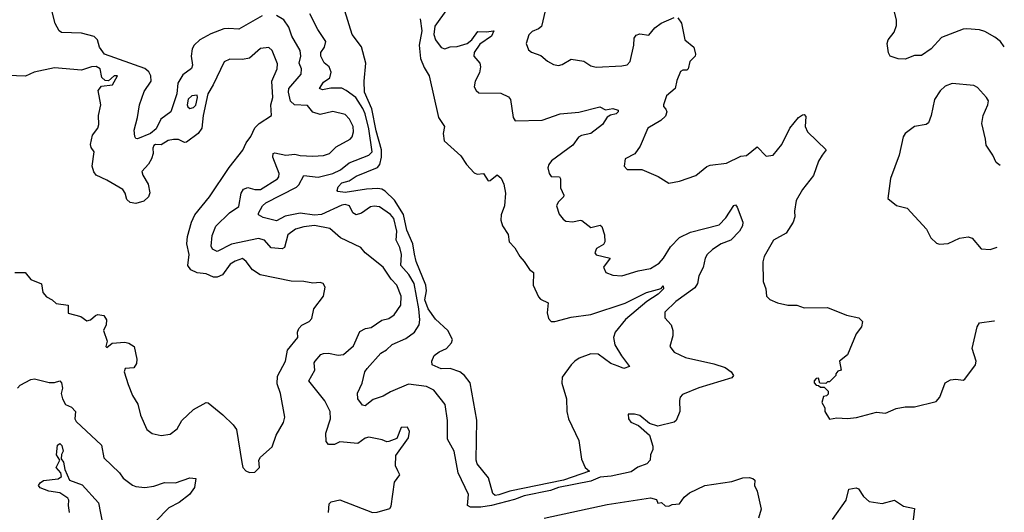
# Model space of a CAD drawing. Extents: x 1552294 to 1694791, y 811929 to 917222.
# Tile 488 of 643: x 1687132 to 1692583, y 852647 to 855377. Entities that reach past the tile are written whole.
import ezdxf

# ---------------------------------------------------------------- set-up
doc = ezdxf.new("R2010")
doc.units = 0

msp = doc.modelspace()

# ---------------------------------------------------------------- linework, layer by layer
at = {"layer": '0CON10XD'}
for points in [[(1689560.9, 855525), (1689429.7, 855339.7), (1689425.4, 855295), (1689435, 855264), (1689465, 855223.1), (1689485, 855214.4), (1689515, 855226.5), (1689555, 855228.2), (1689610, 855245), (1689635.5, 855265), (1689668.4, 855311.6), (1689715, 855309.3), (1689757.5, 855315), (1689744.4, 855285), (1689679.8, 855240.2), (1689648.6, 855195), (1689646.9, 855175), (1689679.5, 855135), (1689683.8, 855115), (1689678.5, 855081.5), (1689653.6, 855035), (1689648.1, 855005), (1689658.6, 854985), (1689675, 854971.5), (1689795, 854969.4), (1689839.1, 854949.1), (1689849.2, 854935), (1689863.3, 854835), (1689875, 854816.7), (1690025, 854818.9), (1690124.4, 854855.6), (1690226.8, 854863.2), (1690343.8, 854893.8), (1690375, 854877.8), (1690415, 854885.3), (1690444.5, 854875), (1690444.6, 854865), (1690435, 854855.4), (1690402.6, 854847.4), (1690384.4, 854835.6), (1690358.6, 854795), (1690293.8, 854746.2), (1690242.5, 854735), (1690225, 854725.3), (1690195, 854680.8), (1690076.2, 854595), (1690061.8, 854575), (1690056.8, 854555), (1690063.4, 854523.4), (1690075, 854508), (1690120, 854505), (1690126.7, 854495), (1690125.8, 854445), (1690144.2, 854405), (1690142.5, 854395), (1690112.5, 854365), (1690104.5, 854344.5), (1690118.7, 854298.7), (1690140.6, 854270.6), (1690155, 854260.6), (1690195, 854256.2), (1690235, 854266.5), (1690245, 854263.6), (1690295, 854224.2), (1690345, 854237.1), (1690355, 854231.2), (1690370.4, 854185), (1690372.2, 854145), (1690365, 854130), (1690325, 854109.4), (1690315.7, 854085), (1690323.1, 854073.1), (1690400.8, 854055), (1690364, 854005), (1690376.7, 853975), (1690415, 853961.4), (1690465, 853958.1), (1690555.9, 853984.1), (1690625, 853997.1), (1690672.1, 854027.9), (1690696.8, 854055), (1690735, 854117.5), (1690785, 854170), (1690845, 854200), (1691005, 854240), (1691042, 854278), (1691085, 854346.7), (1691095, 854350), (1691105, 854337.5), (1691135.7, 854255), (1691134.3, 854235), (1691116.5, 854205), (1691069.4, 854155), (1691015, 854134.8), (1690966.8, 854103.2), (1690937.9, 854075), (1690926.8, 854055), (1690915.9, 854004.1), (1690891.9, 853958.1), (1690884.5, 853915), (1690869.1, 853890.9), (1690765, 853814.6), (1690704.2, 853755), (1690704, 853725), (1690738.8, 853685), (1690748, 853655), (1690748, 853625), (1690732, 853565), (1690756.2, 853535), (1690818.8, 853505), (1690975, 853469.1), (1691038.6, 853448.6), (1691071.2, 853425), (1691083.8, 853405), (1691075, 853392.9), (1690892.7, 853337.3), (1690800.9, 853299.1), (1690789.2, 853285), (1690785.8, 853265.8), (1690787.5, 853205), (1690765.8, 853155), (1690755, 853146), (1690664.2, 853124.2), (1690618.8, 853138.8), (1690565, 853184), (1690535, 853191.2), (1690500, 853190), (1690503.3, 853165), (1690516.1, 853146.1), (1690557.3, 853127.3), (1690618.8, 853075), (1690637, 853013), (1690637.1, 852995), (1690623.6, 852965), (1690623.3, 852935), (1690604.4, 852915), (1690553.6, 852896.4), (1690518.2, 852871.8), (1690407.2, 852847.2), (1690345, 852841.5), (1690295, 852819.4), (1690115, 852784.1), (1690071.5, 852768.5), (1689925, 852738.6), (1689871.6, 852718.4), (1689745, 852685.4), (1689685, 852674.8)], [(1688475, 855398.1), (1688345, 855323.2), (1688288.4, 855328.4), (1688262, 855325), (1688191.2, 855298.8), (1688130, 855265), (1688098.8, 855235), (1688087.3, 855215), (1688081.4, 855175), (1688088.9, 855125), (1688083.5, 855106.5), (1688035, 855071.8), (1688008.4, 855025), (1688002, 854965), (1687970, 854865), (1687914.5, 854825), (1687888.3, 854771.7), (1687857.5, 854745), (1687785, 854715.6), (1687775, 854718), (1687769.4, 854729.4), (1687766.6, 854765), (1687785.3, 854835), (1687795.7, 854905), (1687821.7, 854978.3), (1687859.4, 855035), (1687858.9, 855065), (1687847.7, 855087.7), (1687825.7, 855105.7), (1687602.5, 855185), (1687573.8, 855225), (1687563.3, 855265), (1687545, 855283.8), (1687475, 855301.4), (1687363.3, 855305), (1687351.2, 855315), (1687328.8, 855355), (1687301.2, 855465)], [(1688841.4, 852645), (1688846, 852694), (1688857.5, 852705), (1688905, 852715.7), (1689085, 852646.7), (1689112, 852648), (1689181.1, 852668.9), (1689188.9, 852681.1), (1689206.8, 852813.2), (1689236.8, 852855), (1689225, 852877.5), (1689213.3, 852905), (1689215, 852962.5), (1689285, 853060), (1689290, 853095), (1689279.3, 853119.3), (1689245, 853117.5), (1689220, 853055), (1689175, 853038.8), (1689165, 853036.7), (1689138.6, 853048.6), (1689065, 853063.8), (1689045, 853058.2), (1689005, 853027.6), (1688905, 853038.3), (1688875, 853021.8), (1688842.2, 853022.2), (1688828.8, 853038.8), (1688826.7, 853085), (1688852.5, 853165), (1688850.5, 853205), (1688822.2, 853265), (1688732.5, 853375), (1688766.4, 853435), (1688763.3, 853475), (1688767.8, 853485), (1688799.5, 853520.5), (1688815, 853527.7), (1688841.8, 853528.2), (1688895, 853517.3), (1688925, 853521.1), (1688980.6, 853569.4), (1689015, 853648.1), (1689046.7, 853665), (1689078.3, 853671.7), (1689137.9, 853712.1), (1689175, 853720.5), (1689205, 853740.4), (1689241.6, 853795), (1689244.1, 853845), (1689220.8, 853905), (1689189.4, 853939.4), (1689145, 854004.4), (1689045, 854084.2), (1689020, 854115), (1688907.8, 854167.8), (1688848.9, 854218.9), (1688765, 854235.2), (1688705, 854228.9), (1688660, 854215), (1688616.6, 854185), (1688599.1, 854115), (1688585, 854106.2), (1688525, 854113.2), (1688487.8, 854155), (1688455, 854163.3), (1688305, 854131.9), (1688225, 854091.8), (1688200, 854105), (1688191.7, 854121.7), (1688198.8, 854181.2), (1688217.9, 854232.1), (1688294.4, 854305.6), (1688345, 854340.6), (1688358.2, 854415), (1688371.9, 854438.1), (1688395, 854445.9), (1688435, 854436.2), (1688465, 854436.5), (1688560, 854495), (1688567.1, 854505), (1688568, 854525), (1688534.1, 854615), (1688535, 854635.8), (1688545, 854639.5), (1688605, 854625.2), (1688655, 854631.7), (1688685, 854623.2), (1688755, 854619.7), (1688815, 854624.3), (1688846.9, 854635), (1688885, 854672.7), (1688962.5, 854715), (1688973, 854727), (1688980.4, 854755), (1688978, 854785), (1688958.9, 854825), (1688935, 854851.5), (1688865, 854868.1), (1688795, 854851), (1688755, 854864.2), (1688725, 854901.7), (1688654.6, 854905), (1688631, 854925), (1688620.4, 854975), (1688622.7, 854995), (1688691.1, 855075), (1688692.7, 855105), (1688680, 855135), (1688689.7, 855175), (1688685.2, 855205.2), (1688638.2, 855285), (1688622.3, 855335), (1688595, 855376.1), (1688555, 855399.1)], [(1689685, 852674.8), (1689627.5, 852675), (1689611.4, 852685), (1689616, 852745), (1689559.1, 852865), (1689537.5, 852985), (1689501.4, 853051.4), (1689501.5, 853155), (1689488, 853245), (1689424.6, 853324.6), (1689384.6, 853344.6), (1689285, 853356.4), (1689185, 853314.5), (1689145, 853291.2), (1689088.7, 853271.3), (1689045, 853237.5), (1689030.6, 853240.6), (1689003.8, 853275), (1689002.7, 853307.3), (1689028.3, 853361.7), (1689043.3, 853425), (1689055.4, 853444.6), (1689131, 853529), (1689163.7, 853546.3), (1689195, 853576.1), (1689270.9, 853609.1), (1689318.5, 853645), (1689343.3, 853685), (1689346.9, 853713.1), (1689341.2, 853775), (1689316.8, 853915), (1689287.4, 853965), (1689242.7, 854015), (1689245.8, 854075), (1689236.3, 854115), (1689216.8, 854155), (1689220.9, 854205), (1689202.9, 854275), (1689185, 854297.7), (1689125, 854339.1), (1689095, 854344.1), (1689075, 854338.9), (1689025, 854304), (1688995, 854294.7), (1688977, 854307), (1688957.9, 854345), (1688935, 854352.5), (1688915, 854348.8), (1688802.5, 854297.5), (1688763.6, 854293.6), (1688684.8, 854305.2), (1688602.9, 854287.1), (1688555, 854262.8), (1688479.8, 854279.8), (1688455, 854294.4), (1688454.6, 854305), (1688476.7, 854345), (1688495, 854361.1), (1688665, 854447.6), (1688678.4, 854461.6), (1688705, 854513.1), (1688785, 854503.8), (1688865, 854524.8), (1688909.2, 854545), (1688956.2, 854583.9), (1689065.5, 854625), (1689083.7, 854645), (1689065, 854771.9), (1689044.5, 854855), (1689032, 854885), (1688992.4, 854945), (1688939.5, 854985), (1688915, 854996.2), (1688855, 854996.4), (1688807.9, 854987.9), (1688791.2, 854995), (1688815, 855031.1), (1688848.5, 855055), (1688856.5, 855085), (1688845.3, 855115), (1688817.8, 855137.8), (1688798.8, 855175), (1688799.1, 855195), (1688818.9, 855225), (1688827.5, 855255), (1688782.8, 855322.8), (1688738.4, 855408.4)], [(1689765, 852740.5), (1689751, 852751), (1689728.4, 852838.4), (1689665.5, 852915), (1689658.5, 852935), (1689662.4, 853157.6), (1689626.7, 853365), (1689595, 853404.4), (1689569.2, 853425), (1689515, 853444.6), (1689465, 853442.7), (1689416.2, 853465), (1689414, 853485), (1689427.5, 853515), (1689453.9, 853536.1), (1689495.2, 853554.8), (1689523.3, 853586.7), (1689528.2, 853605), (1689502.8, 853655), (1689435, 853717.3), (1689394.3, 853774.3), (1689376.1, 853825), (1689383.7, 853875), (1689380.1, 853905), (1689327.1, 854037.1), (1689317.9, 854077.9), (1689309.4, 854135), (1689275, 854211.1), (1689257, 854297), (1689206.7, 854376.7), (1689155, 854426.4), (1689137, 854437), (1689115, 854440.2), (1689051.8, 854438.2), (1688935, 854418.6), (1688894.2, 854424.2), (1688889.7, 854429.7), (1688895, 854450.6), (1688915, 854472.5), (1688956.7, 854483.3), (1688995, 854509.8), (1689113.4, 854556.6), (1689125.6, 854574.4), (1689135.2, 854615.2), (1689134.9, 854655), (1689105, 854760.5), (1689082.2, 854882.2), (1689042.1, 854975), (1689039.5, 855035), (1689048.9, 855135), (1689025.5, 855225.5), (1688972.9, 855295), (1688933.1, 855425)], [(1690040.6, 855425), (1690021.1, 855338.9), (1690005, 855325.5), (1689968.5, 855311.5), (1689951.7, 855291.7), (1689936.5, 855245), (1689949.7, 855209.7), (1689965, 855195.8), (1690017.6, 855177.6), (1690055, 855145.8), (1690087.9, 855127.9), (1690115, 855122.9), (1690135, 855128), (1690185, 855158), (1690255, 855145.8), (1690295, 855120.8), (1690324.2, 855114.2), (1690465, 855120), (1690495, 855126), (1690511.4, 855145), (1690531.5, 855235), (1690533.9, 855275), (1690545, 855290), (1690565, 855298.8), (1690615, 855290.9), (1690648.6, 855331.4), (1690683, 855357), (1690755, 855388.8)], [(1692582.9, 855226.3), (1692561.1, 855255), (1692529.9, 855279.9), (1692475, 855310.5), (1692445, 855320), (1692375, 855326.1), (1692355, 855324.6), (1692235, 855277.7), (1692178.5, 855215), (1692125, 855178.4), (1692085, 855178.8), (1692035, 855157.1), (1691995, 855160), (1691951.1, 855175), (1691942, 855192), (1691934.4, 855245), (1691940, 855265), (1691972.6, 855307.4), (1691985.4, 855345), (1691985.4, 855374.6), (1691971.5, 855435)], [(1689348.7, 855381.3), (1689359.2, 855315), (1689343.8, 855235), (1689350.8, 855160.8), (1689371.2, 855111.2), (1689400, 855065), (1689450.8, 854835), (1689484, 854785), (1689475.8, 854745), (1689482.9, 854705), (1689575, 854621.2), (1689605, 854573.3), (1689647.7, 854527.7), (1689665, 854521.2), (1689700, 854525), (1689725, 854483.3), (1689737.5, 854485), (1689775, 854516.7), (1689798.3, 854498.3), (1689812.5, 854465), (1689821.2, 854415), (1689815.6, 854345), (1689797.5, 854295), (1689795.8, 854265), (1689806, 854235), (1689835.8, 854185.8), (1689842.5, 854145), (1689873, 854113), (1689900.6, 854065), (1689925, 854037.1), (1689955, 853992.5), (1689977.5, 853975), (1689974, 853905), (1690005, 853841.2), (1690015, 853828), (1690057.1, 853807.1), (1690052.3, 853752.3), (1690060.5, 853720.5), (1690075, 853704), (1690095, 853704.2), (1690185, 853728.5), (1690295, 853742.1), (1690483.4, 853806.6), (1690602.5, 853865), (1690682.6, 853887.4), (1690695, 853902.5), (1690695.7, 853885), (1690666.1, 853855), (1690604.2, 853815.8), (1690485.8, 853715), (1690428.9, 853645), (1690419.5, 853615), (1690426.8, 853575), (1690463.3, 853513.3), (1690507.5, 853455), (1690475.9, 853444.1), (1690446.2, 853456.2), (1690405, 853470.9), (1690335, 853522.3), (1690295, 853525.8), (1690229.6, 853500.4), (1690205.6, 853485), (1690184.5, 853465), (1690134.6, 853395), (1690132.8, 853362.8), (1690158.5, 853275), (1690160.6, 853205), (1690171.1, 853165), (1690228.1, 853045), (1690242.2, 852942.2), (1690262.5, 852895), (1690286.2, 852875), (1690142.1, 852825), (1689846.2, 852763.8), (1689785, 852743.5), (1689765, 852740.5)], [(1690775, 855387.5), (1690796.4, 855356.4), (1690814.2, 855265), (1690864.3, 855224.3), (1690874.4, 855185), (1690872, 855175), (1690841.5, 855145), (1690832.5, 855105), (1690825, 855097.5), (1690803.4, 855096.6), (1690791.1, 855088.9), (1690770.8, 855039.2), (1690761.8, 854995), (1690712.9, 854955), (1690696, 854905), (1690696, 854895), (1690709.8, 854879.8), (1690714.6, 854865), (1690707.2, 854842.7), (1690681.9, 854818.1), (1690609.4, 854775), (1690567.5, 854675), (1690537.3, 854632.7), (1690484.4, 854605.6), (1690478.8, 854565), (1690495, 854546.7), (1690577.3, 854547.3), (1690667, 854507), (1690725, 854471.2), (1690785, 854481.2), (1690875, 854513.3), (1690937, 854563), (1690955, 854570), (1691045, 854580.6), (1691125, 854620), (1691155.4, 854624.6), (1691215, 854672), (1691265, 854620.8), (1691302.5, 854625), (1691352, 854685), (1691395, 854776), (1691443.8, 854835), (1691465, 854850), (1691475, 854851.2), (1691485, 854840), (1691480, 854785), (1691493.8, 854755), (1691595.9, 854655.9), (1691574.4, 854625.6), (1691555, 854592.5), (1691526.4, 854513.6), (1691466.2, 854435), (1691431.2, 854375), (1691420.8, 854315), (1691424, 854285), (1691414, 854255), (1691375, 854194), (1691305.7, 854154.3), (1691253.8, 854065), (1691246.2, 854035), (1691247.5, 853925), (1691263.3, 853885), (1691266.2, 853845), (1691285, 853825.8), (1691328.1, 853808.1), (1691385, 853795.3), (1691435, 853795.3), (1691475, 853780), (1691605, 853781.4), (1691708.7, 853738.7), (1691777.5, 853725), (1691797.5, 853705), (1691792.5, 853675), (1691763.3, 853636.7), (1691715, 853520), (1691670, 853485), (1691680, 853435), (1691661.7, 853428.3), (1691650, 853415), (1691650, 853405), (1691615, 853370), (1691605, 853370), (1691595, 853360), (1691561.7, 853361.7), (1691555, 853390), (1691541.7, 853388.3), (1691530, 853375), (1691530, 853365), (1691541.7, 853351.7), (1691555, 853350), (1691565, 853340), (1691585, 853340), (1691608.3, 853318.3), (1691608.3, 853301.7), (1691598.3, 853291.7), (1691581.7, 853288.3), (1691572.5, 853255), (1691590, 853225), (1691590, 853205), (1691615, 853163.3), (1691655, 853170), (1691715, 853166.7), (1691765, 853172.9), (1691875, 853201.3), (1691925, 853196.1), (1691985, 853222.5), (1692035, 853231.5), (1692085, 853232), (1692205, 853260), (1692225.8, 853285), (1692256.2, 853365), (1692285, 853380.8), (1692315, 853384), (1692355, 853378.8), (1692365, 853383.8), (1692424.3, 853465), (1692426.4, 853485), (1692405.6, 853555), (1692432.5, 853675), (1692445, 853696.7), (1692525, 853708.6), (1692529, 853708.1)], [(1687106.4, 853976.4), (1687163.3, 853975), (1687195, 853936.7), (1687253, 853913), (1687260, 853865), (1687281.7, 853841.7), (1687312.5, 853825), (1687335, 853803.3), (1687400, 853795), (1687400, 853750), (1687471.7, 853731.7), (1687505, 853707.5), (1687525, 853712.5), (1687551.7, 853738.3), (1687565, 853743.3), (1687598.3, 853738.3), (1687613.6, 853713.6), (1687611.2, 853685), (1687596.2, 853655), (1687616.7, 853595), (1687610, 853565), (1687615, 853560), (1687645, 853583.8), (1687715, 853590.4), (1687735.8, 853585), (1687765.4, 853565), (1687781.5, 853495), (1687778.7, 853471.3), (1687765, 853446.7), (1687716.4, 853443.6), (1687711.2, 853425), (1687732.5, 853355), (1687756.7, 853295), (1687785.8, 853245.8), (1687802, 853185), (1687836.7, 853105), (1687865, 853084), (1687915, 853072), (1687965, 853080), (1688005, 853110), (1688029.2, 853155), (1688095, 853216.2), (1688165, 853256.2), (1688175, 853253.3), (1688257.7, 853187.7), (1688315, 853131.2), (1688332.9, 853105), (1688362.5, 852922.5), (1688368, 852895), (1688385, 852876.2), (1688405, 852866.7), (1688435, 852870), (1688459.2, 852895), (1688456.2, 852935), (1688465, 852952.5), (1688529.5, 853010.5), (1688552, 853075), (1688592.5, 853145), (1688600.8, 853175), (1688575.4, 853305), (1688558.5, 853358.5), (1688559.1, 853400.9), (1688603.1, 853485), (1688614.5, 853545), (1688672.5, 853615), (1688671.1, 853645), (1688678.5, 853665), (1688695, 853684.5), (1688734, 853705), (1688749.7, 853720.3), (1688761.4, 853775), (1688813.8, 853845), (1688823.6, 853893.6), (1688812.5, 853915), (1688795, 853921.2), (1688755, 853916.2), (1688705.8, 853925.8), (1688635, 853927.5), (1688463.4, 853963.4), (1688420.5, 853990.5), (1688386.4, 854036.4), (1688365, 854052.5), (1688325, 854038.5), (1688298.5, 854021.5), (1688255, 853963.6), (1688225, 853949.1), (1688205, 853950.3), (1688165, 853968.1), (1688114.1, 853974.1), (1688080, 853990), (1688063.1, 854015), (1688070.3, 854075), (1688058.4, 854135), (1688060.6, 854175), (1688083.1, 854255), (1688101.2, 854295), (1688182.3, 854395), (1688292.5, 854557.5), (1688367.2, 854652.8), (1688385.6, 854695), (1688411.1, 854728.9), (1688435, 854777.5), (1688457.8, 854802.2), (1688526, 854845), (1688522, 854905), (1688533.8, 854946.2), (1688528.7, 855035), (1688557.3, 855105), (1688558.7, 855131.3), (1688530.6, 855205), (1688511.7, 855221.7), (1688465, 855217.5), (1688405, 855162.5), (1688365, 855156.5), (1688295, 855157.1), (1688265, 855143.8), (1688203.8, 855016.2), (1688173.6, 854966.4), (1688147.5, 854845), (1688140, 854775), (1688120, 854745), (1688055, 854697.5), (1688045, 854696.5), (1688012.3, 854712.3), (1687983, 854713), (1687955, 854706.7), (1687915, 854683.2), (1687885, 854685.5), (1687875, 854680), (1687869, 854665), (1687871.2, 854635), (1687861.9, 854605), (1687845, 854575.5), (1687809.1, 854535), (1687814.1, 854515), (1687843.5, 854465), (1687852.7, 854417.3), (1687845.8, 854394.2), (1687819.1, 854370.9), (1687775, 854357.8), (1687743.6, 854363.6), (1687725, 854380), (1687715.6, 854415), (1687702.9, 854435), (1687615, 854487.5), (1687555, 854515.5), (1687542.8, 854532.8), (1687533.2, 854565), (1687544.1, 854644.1), (1687527.8, 854667.8), (1687525.3, 854685), (1687535, 854736.2), (1687564.6, 854775.4), (1687570.4, 854795), (1687569.3, 854845), (1687582.1, 854905), (1687567.6, 854985), (1687585, 855007.7), (1687646.2, 855015), (1687673.8, 855065), (1687655, 855066.2), (1687625, 855037.3), (1687605, 855040), (1687586.3, 855056.4), (1687578.8, 855105), (1687555, 855116.7), (1687530, 855115), (1687475, 855097.6), (1687325, 855109.2), (1687213.4, 855086.6), (1687165, 855064), (1687065, 855066.4)], [(1692559.7, 854569.3), (1692538, 854585), (1692520, 854625), (1692481.7, 854681.7), (1692479.5, 854715), (1692458.3, 854801.7), (1692466.2, 854845), (1692492, 854905), (1692495, 854927.5), (1692485, 854946.2), (1692435, 855000), (1692415, 855011.2), (1692295, 855022), (1692255, 855008.8), (1692227.7, 854982.3), (1692196.1, 854933.9), (1692178.8, 854845), (1692163.3, 854805), (1692150, 854795), (1692085, 854783.8), (1692035, 854746.7), (1692023.1, 854726.9), (1692001.2, 854625), (1691953, 854497), (1691937.5, 854385), (1691986.4, 854346.4), (1692045, 854332.5), (1692152.5, 854215), (1692177, 854167), (1692208.3, 854138.3), (1692225, 854132.5), (1692273, 854137), (1692335, 854166.7), (1692383.6, 854173.6), (1692405.9, 854165.9), (1692455, 854107.5), (1692505, 854103.8), (1692543.6, 854116.2)], [(1688075, 854884.6), (1688095, 854890), (1688107.1, 854902.9), (1688117.5, 854945), (1688115, 854957.5), (1688085, 854955.3), (1688065, 854936.2), (1688059, 854905), (1688063.1, 854893.1), (1688075, 854884.6)], [(1687120, 853335), (1687135, 853350.6), (1687195, 853382), (1687214.1, 853385.9), (1687295, 853366.7), (1687325, 853366.7), (1687355, 853376.2), (1687363.3, 853365), (1687369.2, 853335), (1687361.4, 853305), (1687370, 853275), (1687385.6, 853245), (1687420, 853230), (1687441.1, 853205), (1687438.2, 853165), (1687445, 853149.4), (1687585, 853019.4), (1687598.9, 852948.9), (1687685.3, 852865.2), (1687705, 852835.8), (1687756.6, 852796.6), (1687775, 852789.2), (1687825, 852784.3), (1687875, 852792.3), (1687935, 852811.8), (1687995, 852810), (1688075, 852838.6), (1688106.7, 852835), (1688100.6, 852785), (1688071.9, 852745), (1688015, 852701.1), (1687957.6, 852672.4), (1687884.9, 852595.1)], [(1687408.6, 852645), (1687401.8, 852685), (1687405.4, 852715), (1687398.6, 852725), (1687355, 852755.4), (1687293.6, 852763.6), (1687245, 852781.9), (1687237.5, 852795), (1687245, 852810.5), (1687265, 852823.9), (1687345, 852832.6), (1687364.5, 852845), (1687360.5, 852865), (1687334.6, 852895), (1687354, 852935), (1687336, 852965), (1687341.5, 853018.5), (1687355, 853028.2), (1687365, 853016.2), (1687373.3, 852985), (1687363.1, 852966.9), (1687362.5, 852942.5), (1687375.5, 852925.5), (1687382.9, 852885), (1687408.8, 852825), (1687478.5, 852798.5), (1687568.7, 852698.7), (1687592.9, 852575)], [(1690035.2, 852615.2), (1690385, 852690.8), (1690625, 852727.1), (1690657.6, 852717.6), (1690665, 852697.5), (1690685, 852701.2), (1690705, 852683.6), (1690725, 852681.5), (1690745, 852690.8), (1690785, 852694.2), (1690810, 852730), (1690840, 852755), (1690925.5, 852795), (1691075, 852817.5), (1691135, 852838.5), (1691170.6, 852840.6), (1691191.4, 852835), (1691202.1, 852825), (1691200.9, 852795), (1691214.5, 852765), (1691236.4, 852665), (1691223.1, 852615)], [(1691632.2, 852607.8), (1691706.9, 852715), (1691721.9, 852775), (1691763, 852783), (1691775, 852777.5), (1691803.1, 852735), (1691835, 852706.2), (1691906.3, 852696.3), (1691975, 852713.5), (1692025, 852680.5), (1692085, 852667.5), (1692078.6, 852605)]]:
    msp.add_lwpolyline(points, dxfattribs=at)

doc.saveas('drawing.dxf')
